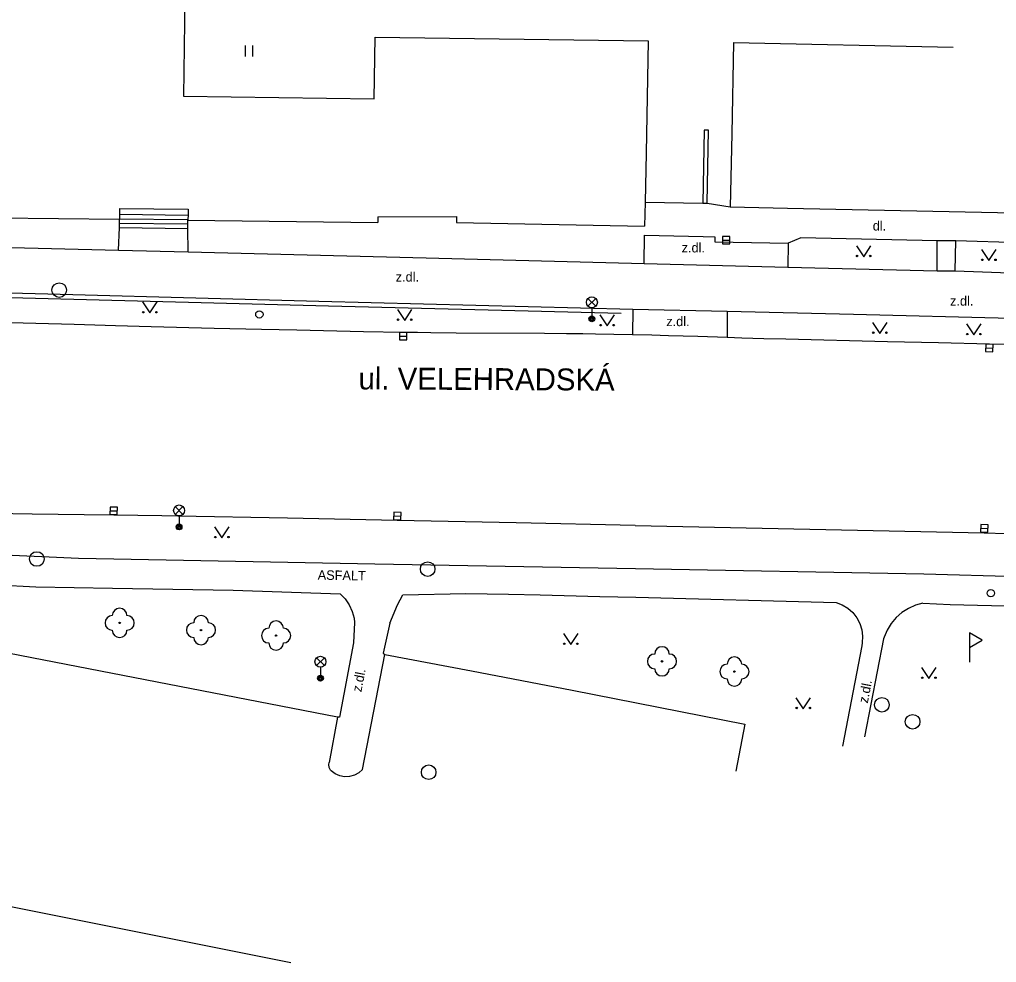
# Model space of a CAD drawing. Extents: x -538441 to -536770, y -1181008 to -1179809.
# Drawn here: x -537513.4 to -537446.6, y -1180925.8 to -1180861.3 of the extents above; entities that cross this region are included whole.
import ezdxf

# ---------------------------------------------------------------- set-up
doc = ezdxf.new("R2010")
doc.units = 0
for name, color, linetype in [('Vrstva 10', 7, 'Continuous'), ('Vrstva 11', 7, 'Continuous'), ('Vrstva 22', 7, 'Continuous'), ('Vrstva 27', 7, 'Continuous'), ('Vrstva 28', 7, 'Continuous'), ('Vrstva 30', 7, 'Continuous'), ('Vrstva 31', 7, 'Continuous'), ('Vrstva 33', 7, 'Continuous'), ('Vrstva 36', 7, 'Continuous'), ('Vrstva 40', 7, 'Continuous'), ('Vrstva 49', 7, 'Continuous'), ('Vrstva 5', 7, 'Continuous'), ('Vrstva 7', 7, 'Continuous'), ('Vrstva 8', 7, 'Continuous'), ('Vrstva 9', 7, 'Continuous')]:
    doc.layers.add(name, color=color, linetype=linetype)

msp = doc.modelspace()

# ---------------------------------------------------------------- linework, layer by layer
at = {"layer": 'Vrstva 10'}
for p, q in [((-537517.13, -1180881.91), (-537509.635, -1180882.127)), ((-537483.531, -1180882.703), (-537477.505, -1180882.737)), ((-537461.01, -1180883.13), (-537454.045, -1180883.301)), ((-537495.06, -1180895.388), (-537502.55, -1180895.24)), ((-537487.57, -1180895.54), (-537495.06, -1180895.388)), ((-537479.44, -1180895.71), (-537487.57, -1180895.54)), ((-537471.31, -1180895.88), (-537479.44, -1180895.71)), ((-537471.31, -1180895.88), (-537459.375, -1180896.135)), ((-537459.375, -1180896.135), (-537447.44, -1180896.39)), ((-537506.303, -1180906.138), (-537517.552, -1180903.941)), ((-537489.929, -1180912.552), (-537488.404, -1180904.703)), ((-537488.404, -1180904.703), (-537482.491, -1180905.812)), ((-537482.491, -1180905.812), (-537475.598, -1180907.13)), ((-537491.648, -1180908.972), (-537506.303, -1180906.138)), ((-537475.598, -1180907.13), (-537463.811, -1180909.452)), ((-537491.648, -1180908.972), (-537492.207, -1180912.074)), ((-537463.811, -1180909.452), (-537464.415, -1180912.672))]:
    msp.add_line(p, q, dxfattribs=at)
for points in [[(-537509.635, -1180882.127), (-537506.825, -1180882.206), (-537504.366, -1180882.273), (-537500.062, -1180882.384)], [(-537500.062, -1180882.384), (-537496.834, -1180882.462), (-537494.413, -1180882.517), (-537492.598, -1180882.556), (-537489.874, -1180882.611), (-537487.15, -1180882.66)], [(-537487.15, -1180882.66), (-537486.171, -1180882.675), (-537485.253, -1180882.687), (-537483.531, -1180882.703)], [(-537477.505, -1180882.737), (-537475.999, -1180882.748), (-537474.869, -1180882.76), (-537474.022, -1180882.772), (-537472.751, -1180882.793), (-537471.48, -1180882.82), (-537470.171, -1180882.854), (-537469.026, -1180882.887)], [(-537469.026, -1180882.887), (-537467.022, -1180882.949), (-537465.021, -1180883.006), (-537464.016, -1180883.045), (-537462.513, -1180883.09), (-537461.01, -1180883.13)], [(-537454.045, -1180883.301), (-537450.563, -1180883.383), (-537447.08, -1180883.46), (-537445.661, -1180883.484), (-537445.553, -1180883.492), (-537445.02, -1180883.502)], [(-537512.501, -1180895.109), (-537513.83, -1180895.088), (-537514.993, -1180895.066), (-537516.01, -1180895.042), (-537516.901, -1180895.019), (-537517.68, -1180894.995), (-537518.361, -1180894.971), (-537518.957, -1180894.948), (-537520.001, -1180894.903), (-537520.783, -1180894.864), (-537521.37, -1180894.833), (-537522.25, -1180894.779), (-537523.13, -1180894.72)], [(-537502.55, -1180895.24), (-537503.645, -1180895.222), (-537505.287, -1180895.201), (-537506.93, -1180895.18), (-537508.956, -1180895.153), (-537512.501, -1180895.109)], [(-537447.44, -1180896.39), (-537445.914, -1180896.421), (-537444.578, -1180896.444), (-537442.241, -1180896.481), (-537438.736, -1180896.533)], [(-537492.12, -1180912.607), (-537492.219, -1180912.427), (-537492.242, -1180912.224), (-537492.207, -1180912.074)], [(-537489.929, -1180912.552), (-537490.183, -1180912.784), (-537490.483, -1180912.952), (-537490.813, -1180913.045), (-537491.157, -1180913.06), (-537491.494, -1180912.996), (-537491.808, -1180912.855), (-537492.081, -1180912.646), (-537492.12, -1180912.607)]]:
    msp.add_lwpolyline(points, dxfattribs=at)
at = {"layer": 'Vrstva 11'}
for p, q in [((-537506.537, -1180874.61), (-537501.858, -1180874.67)), ((-537506.545, -1180875.21), (-537501.866, -1180875.27)), ((-537506.541, -1180874.91), (-537501.862, -1180874.97)), ((-537506.617, -1180877.063), (-537506.549, -1180875.51)), ((-537506.549, -1180875.51), (-537501.87, -1180875.57)), ((-537501.846, -1180877.178), (-537501.87, -1180875.57)), ((-537524.852, -1180876.596), (-537506.617, -1180877.063)), ((-537465.867, -1180876.497), (-537460.851, -1180876.579)), ((-537460.851, -1180876.579), (-537460.867, -1180878.226)), ((-537459.981, -1180876.211), (-537460.851, -1180876.579)), ((-537450.657, -1180876.42), (-537459.981, -1180876.211)), ((-537450.66, -1180878.478), (-537450.657, -1180876.42)), ((-537449.384, -1180876.43), (-537450.657, -1180876.42)), ((-537449.429, -1180878.48), (-537449.384, -1180876.43)), ((-537506.617, -1180877.063), (-537501.846, -1180877.178)), ((-537501.846, -1180877.178), (-537485.585, -1180877.587)), ((-537485.585, -1180877.587), (-537470.694, -1180877.979)), ((-537470.694, -1180877.979), (-537460.867, -1180878.226)), ((-537460.867, -1180878.226), (-537450.66, -1180878.478)), ((-537450.66, -1180878.478), (-537449.429, -1180878.48)), ((-537449.429, -1180878.48), (-537444.307, -1180878.668)), ((-537509.732, -1180880.106), (-537525.543, -1180879.711)), ((-537492.912, -1180880.568), (-537509.732, -1180880.106)), ((-537471.47, -1180881.111), (-537492.912, -1180880.568)), ((-537471.47, -1180881.111), (-537471.48, -1180882.82)), ((-537465.004, -1180881.243), (-537471.47, -1180881.111)), ((-537465.004, -1180881.243), (-537465.021, -1180883.006)), ((-537456.383, -1180881.456), (-537465.004, -1180881.243)), ((-537445.602, -1180881.73), (-537456.383, -1180881.456)), ((-537532.399, -1180897.076), (-537509.338, -1180898.108)), ((-537509.338, -1180898.108), (-537506.92, -1180898.17)), ((-537506.92, -1180898.17), (-537489.1, -1180898.5)), ((-537489.1, -1180898.5), (-537471.28, -1180898.83)), ((-537532.593, -1180899.158), (-537512.251, -1180900.066)), ((-537471.28, -1180898.83), (-537451.562, -1180899.183)), ((-537451.562, -1180899.183), (-537440.078, -1180899.53)), ((-537512.251, -1180900.066), (-537507.03, -1180900.17)), ((-537507.03, -1180900.17), (-537498.768, -1180900.301)), ((-537498.768, -1180900.301), (-537491.449, -1180900.545)), ((-537471.26, -1180900.79), (-537457.564, -1180901.154)), ((-537451.632, -1180901.2), (-537449.768, -1180901.272)), ((-537449.768, -1180901.272), (-537436.065, -1180901.643)), ((-537490.475, -1180902.52), (-537490.542, -1180903.902)), ((-537490.542, -1180903.902), (-537491.501, -1180908.982)), ((-537455.82, -1180904.115), (-537457.139, -1180910.967)), ((-537454.32, -1180903.634), (-537455.631, -1180910.319)), ((-537491.501, -1180908.982), (-537491.648, -1180908.972))]:
    msp.add_line(p, q, dxfattribs=at)
for points in [[(-537506.549, -1180875.51), (-537506.545, -1180875.21), (-537506.542, -1180874.951)], [(-537501.87, -1180875.57), (-537501.866, -1180875.27), (-537501.863, -1180875.013)], [(-537470.694, -1180877.979), (-537470.652, -1180876.043), (-537466.655, -1180876.132), (-537465.861, -1180876.156), (-537465.867, -1180876.497)], [(-537444.382, -1180877.75), (-537444.377, -1180877.067), (-537445, -1180876.549), (-537449.384, -1180876.43)], [(-537491.449, -1180900.545), (-537491.115, -1180900.901), (-537490.843, -1180901.306), (-537490.641, -1180901.75), (-537490.514, -1180902.222), (-537490.475, -1180902.52)], [(-537488.075, -1180902.558), (-537487.535, -1180901.294), (-537487.176, -1180900.628)], [(-537487.176, -1180900.628), (-537482.864, -1180900.533), (-537479.963, -1180900.586), (-537477.787, -1180900.63)], [(-537477.787, -1180900.63), (-537476.155, -1180900.666), (-537473.707, -1180900.724), (-537471.26, -1180900.79)], [(-537457.564, -1180901.154), (-537457.148, -1180901.313), (-537456.767, -1180901.543), (-537456.433, -1180901.838), (-537456.157, -1180902.188), (-537455.948, -1180902.582), (-537455.813, -1180903.006), (-537455.756, -1180903.448), (-537455.778, -1180903.892), (-537455.82, -1180904.115)], [(-537451.632, -1180901.2), (-537452.141, -1180901.337), (-537452.623, -1180901.55), (-537453.068, -1180901.832), (-537453.465, -1180902.179), (-537453.805, -1180902.582), (-537454.08, -1180903.032), (-537454.284, -1180903.518), (-537454.32, -1180903.634)], [(-537488.075, -1180902.558), (-537488.513, -1180904.609), (-537488.404, -1180904.703)]]:
    msp.add_lwpolyline(points, dxfattribs=at)
at = {"layer": 'Vrstva 22'}
for centre in [(-537506.531, -1180902.536), (-537500.969, -1180903.034), (-537495.839, -1180903.407), (-537469.466, -1180905.168), (-537464.518, -1180905.865)]:
    msp.add_circle(centre, 0.05, dxfattribs=at)
for centre, start, end in [((-537507.031, -1180902.536), 90, 270), ((-537506.531, -1180902.036), 0, 180), ((-537506.031, -1180902.536), 270, 90), ((-537500.969, -1180902.534), 0, 180), ((-537501.469, -1180903.034), 90, 270), ((-537500.469, -1180903.034), 270, 90), ((-537495.839, -1180902.907), 0, 180), ((-537506.531, -1180903.036), 180, 0), ((-537496.339, -1180903.407), 90, 270), ((-537495.339, -1180903.407), 270, 90), ((-537500.969, -1180903.534), 180, 0), ((-537495.839, -1180903.907), 180, 0), ((-537469.966, -1180905.168), 90, 270), ((-537469.466, -1180904.668), 0, 180), ((-537468.966, -1180905.168), 270, 90), ((-537465.018, -1180905.865), 90, 270), ((-537464.518, -1180905.365), 0, 180), ((-537464.018, -1180905.865), 270, 90), ((-537469.466, -1180905.668), 180, 0), ((-537464.518, -1180906.365), 180, 0)]:
    msp.add_arc(centre, 0.5, start, end, dxfattribs=at)
at = {"layer": 'Vrstva 27'}
for p, q in [((-537465.322, -1180876.382), (-537464.822, -1180876.382)), ((-537487.405, -1180882.937), (-537486.905, -1180882.947)), ((-537447.345, -1180883.747), (-537446.845, -1180883.757)), ((-537507.19, -1180894.877), (-537506.69, -1180894.883)), ((-537487.805, -1180895.227), (-537487.305, -1180895.237)), ((-537447.693, -1180896.072), (-537447.193, -1180896.082))]:
    msp.add_line(p, q, dxfattribs=at)
for points in [[(-537465.322, -1180876.632), (-537464.822, -1180876.632), (-537464.822, -1180876.132), (-537465.322, -1180876.132)], [(-537487.41, -1180883.187), (-537486.91, -1180883.197), (-537486.9, -1180882.697), (-537487.4, -1180882.687)], [(-537447.35, -1180883.997), (-537446.85, -1180884.007), (-537446.84, -1180883.507), (-537447.34, -1180883.497)], [(-537507.193, -1180895.127), (-537506.693, -1180895.133), (-537506.687, -1180894.633), (-537507.187, -1180894.627)], [(-537487.81, -1180895.477), (-537487.31, -1180895.487), (-537487.3, -1180894.987), (-537487.8, -1180894.977)], [(-537447.698, -1180896.322), (-537447.198, -1180896.332), (-537447.188, -1180895.832), (-537447.688, -1180895.822)]]:
    msp.add_lwpolyline(points, close=True, dxfattribs=at)
for centre in [(-537512.19, -1180898.17), (-537485.48, -1180898.86), (-537454.441, -1180908.139), (-537485.412, -1180912.748)]:
    msp.add_circle(centre, 0.5, dxfattribs=at)
at = {"layer": 'Vrstva 28'}
for centre in [(-537496.982, -1180881.452), (-537447, -1180900.51)]:
    msp.add_circle(centre, 0.25, dxfattribs=at)
at = {"layer": 'Vrstva 30'}
for centre in [(-537510.662, -1180879.793), (-537452.34, -1180909.3)]:
    msp.add_circle(centre, 0.5, dxfattribs=at)
at = {"layer": 'Vrstva 31'}
msp.add_line((-537448.46, -1180904.22), (-537448.46, -1180905.22), dxfattribs=at)
msp.add_lwpolyline([(-537448.46, -1180903.22), (-537448.46, -1180904.22), (-537447.594, -1180903.72)], close=True, dxfattribs=at)
at = {"layer": 'Vrstva 33'}
for p, q in [((-537474.525, -1180880.89), (-537473.995, -1180880.36)), ((-537474.525, -1180880.36), (-537473.995, -1180880.89)), ((-537474.26, -1180881), (-537474.26, -1180881.75)), ((-537502.735, -1180895.12), (-537502.205, -1180894.59)), ((-537502.735, -1180894.59), (-537502.205, -1180895.12)), ((-537502.47, -1180895.23), (-537502.47, -1180895.98)), ((-537493.072, -1180905.461), (-537492.542, -1180904.931)), ((-537493.072, -1180904.931), (-537492.542, -1180905.461)), ((-537492.807, -1180905.571), (-537492.807, -1180906.321))]:
    msp.add_line(p, q, dxfattribs=at)
for centre, radius in [((-537474.26, -1180880.625), 0.375), ((-537474.26, -1180881.75), 0.2), ((-537474.26, -1180881.75), 0.145), ((-537474.26, -1180881.75), 0.0876), ((-537502.47, -1180894.855), 0.375), ((-537502.47, -1180895.98), 0.2), ((-537502.47, -1180895.98), 0.145), ((-537502.47, -1180895.98), 0.0876), ((-537492.807, -1180905.196), 0.375), ((-537492.807, -1180906.321), 0.2), ((-537492.807, -1180906.321), 0.145), ((-537492.807, -1180906.321), 0.0876)]:
    msp.add_circle(centre, radius, dxfattribs=at)
at = {"layer": 'Vrstva 36'}
for p, q in [((-537497.934, -1180863.813), (-537497.934, -1180863.063)), ((-537497.434, -1180863.813), (-537497.434, -1180863.063))]:
    msp.add_line(p, q, dxfattribs=at)
for points in [[(-537456.185, -1180876.757), (-537455.685, -1180877.507), (-537455.185, -1180876.757)], [(-537447.625, -1180877.023), (-537447.125, -1180877.773), (-537446.625, -1180877.023)], [(-537504.962, -1180880.603), (-537504.462, -1180881.353), (-537503.962, -1180880.603)], [(-537487.552, -1180881.116), (-537487.052, -1180881.866), (-537486.552, -1180881.116)], [(-537473.71, -1180881.487), (-537473.21, -1180882.237), (-537472.71, -1180881.487)], [(-537455.076, -1180882.001), (-537454.576, -1180882.751), (-537454.076, -1180882.001)], [(-537448.651, -1180882.096), (-537448.151, -1180882.846), (-537447.651, -1180882.096)], [(-537500.04, -1180895.973), (-537499.54, -1180896.723), (-537499.04, -1180895.973)], [(-537476.198, -1180903.266), (-537475.698, -1180904.016), (-537475.198, -1180903.266)], [(-537451.726, -1180905.59), (-537451.226, -1180906.34), (-537450.726, -1180905.59)], [(-537460.311, -1180907.653), (-537459.811, -1180908.403), (-537459.311, -1180907.653)]]:
    msp.add_lwpolyline(points, dxfattribs=at)
for centre in [(-537456.135, -1180877.457), (-537455.236, -1180877.457), (-537447.575, -1180877.723), (-537446.676, -1180877.723), (-537504.912, -1180881.303), (-537504.013, -1180881.303), (-537487.502, -1180881.816), (-537486.603, -1180881.816), (-537473.66, -1180882.187), (-537472.761, -1180882.187), (-537455.026, -1180882.701), (-537454.127, -1180882.701), (-537448.601, -1180882.796), (-537447.702, -1180882.796), (-537499.99, -1180896.673), (-537499.091, -1180896.673), (-537476.148, -1180903.966), (-537475.249, -1180903.966), (-537451.676, -1180906.29), (-537450.777, -1180906.29), (-537460.261, -1180908.353), (-537459.362, -1180908.353)]:
    msp.add_circle(centre, 0.05, dxfattribs=at)
at = {"layer": 'Vrstva 5'}
for p, q in [((-537502.05, -1180858.116), (-537502.162, -1180866.538)), ((-537489.135, -1180866.712), (-537489.079, -1180862.504)), ((-537489.079, -1180862.504), (-537470.404, -1180862.753)), ((-537470.404, -1180862.753), (-537470.559, -1180870.431)), ((-537464.572, -1180862.877), (-537464.704, -1180869.101)), ((-537464.572, -1180862.877), (-537449.566, -1180863.195)), ((-537502.162, -1180866.538), (-537489.135, -1180866.712)), ((-537464.704, -1180869.101), (-537464.81, -1180874.1)), ((-537506.532, -1180874.202), (-537501.854, -1180874.262)), ((-537519.83, -1180874.78), (-537506.542, -1180874.951)), ((-537501.863, -1180875.013), (-537488.88, -1180875.18)), ((-537488.875, -1180874.78), (-537488.88, -1180875.18)), ((-537488.875, -1180874.78), (-537483.52, -1180874.77)), ((-537483.52, -1180874.77), (-537483.52, -1180875.17)), ((-537483.52, -1180875.17), (-537470.66, -1180875.43)), ((-537543.01, -1180916.14), (-537494.84, -1180925.75))]:
    msp.add_line(p, q, dxfattribs=at)
for points in [[(-537470.559, -1180870.431), (-537470.626, -1180873.77), (-537470.66, -1180875.43)], [(-537506.532, -1180874.202), (-537506.537, -1180874.61), (-537506.541, -1180874.91), (-537506.542, -1180874.951)], [(-537501.854, -1180874.262), (-537501.858, -1180874.67), (-537501.862, -1180874.97), (-537501.863, -1180875.013)], [(-537464.81, -1180874.1), (-537460.895, -1180874.183), (-537433.29, -1180874.77)]]:
    msp.add_lwpolyline(points, dxfattribs=at)
at = {"layer": 'Vrstva 7'}
msp.add_line((-537466.38, -1180873.856), (-537466.279, -1180868.857), dxfattribs=at)
msp.add_lwpolyline([(-537466.279, -1180868.857), (-537466.579, -1180868.851), (-537466.68, -1180873.85), (-537466.38, -1180873.856)], dxfattribs=at)
at = {"layer": 'Vrstva 8'}
for p, q in [((-537470.626, -1180873.77), (-537466.68, -1180873.85)), ((-537466.38, -1180873.856), (-537464.81, -1180874.1))]:
    msp.add_line(p, q, dxfattribs=at)
at = {"layer": 'Vrstva 9'}
for p, q in [((-537512.29, -1180880.369), (-537532.276, -1180879.891)), ((-537492.257, -1180880.9), (-537512.29, -1180880.369)), ((-537472.261, -1180881.4), (-537492.257, -1180880.9))]:
    msp.add_line(p, q, dxfattribs=at)

# ---------------------------------------------------------------- texts
at = {"layer": 'Vrstva 40'}
for s, p in [('dl.', (-537455.063, -1180875.718)), ('z.dl.', (-537468.125, -1180877.216)), ('z.dl.', (-537487.665, -1180879.209)), ('z.dl.', (-537449.781, -1180880.853)), ('z.dl.', (-537469.174, -1180882.256))]:
    msp.add_text(s, height=0.65, dxfattribs=at).set_placement(p)
for s, rotation, p in [('ASFALT', 359.00699, (-537492.999, -1180899.582)), ('z.dl.', 79.30954, (-537490.013, -1180907.296)), ('z.dl.', 79.10393, (-537455.41, -1180908.066))]:
    msp.add_text(s, height=0.65, rotation=rotation, dxfattribs=at).set_placement(p)
at = {"layer": 'Vrstva 49'}
msp.add_text('ul. VELEHRADSKÁ', height=1.5, rotation=359.71598, dxfattribs=at).set_placement((-537490.209, -1180886.578))

doc.saveas('drawing.dxf')
